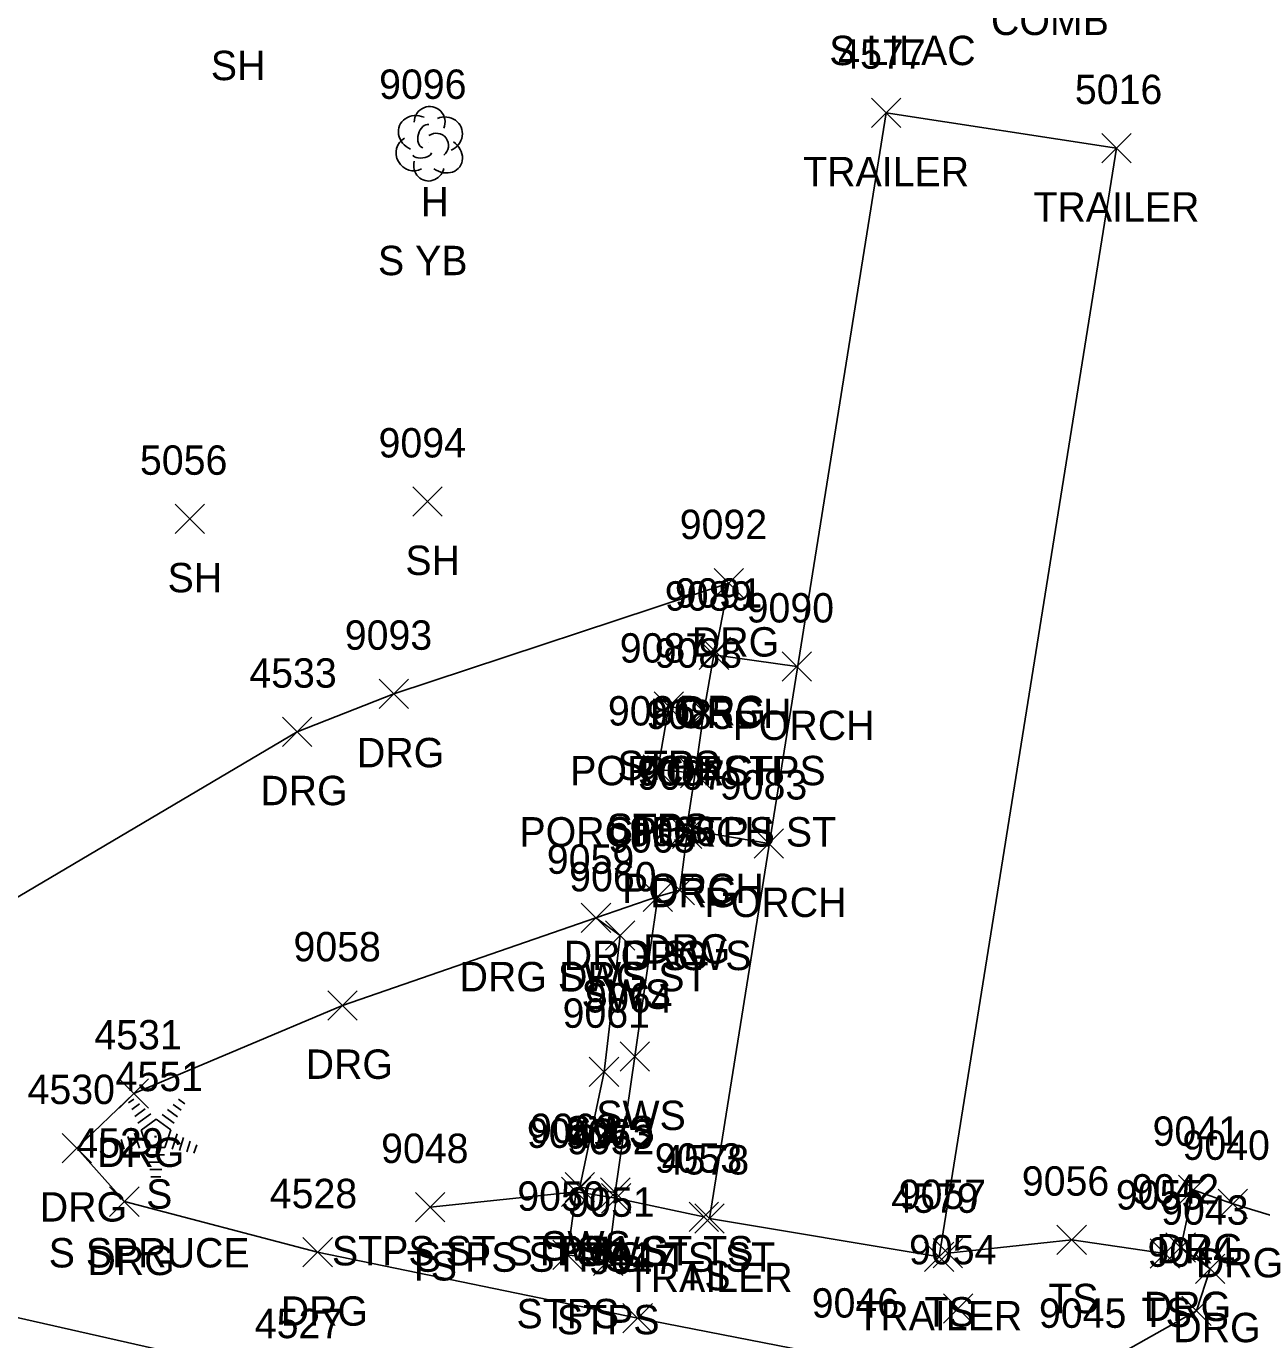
# Model space of a CAD drawing. Extents: x 1482574 to 1485769, y 580696 to 595649.
# Drawn here: x 1483617 to 1483701.1, y 583827.5 to 583916.9 of the extents above; entities that cross this region are included whole.
import ezdxf

# ---------------------------------------------------------------- set-up
doc = ezdxf.new("R2010")
doc.units = 0
for name, color, linetype in [('L_A', 7, 'Continuous'), ('L_C', 7, 'Continuous'), ('L_I', 7, 'Continuous'), ('L_TIC', 7, 'Continuous'), ('LBC', 7, 'Continuous'), ('LBF', 7, 'Continuous'), ('LELB', 7, 'Continuous'), ('LTC', 7, 'Continuous'), ('LTD', 7, 'Continuous'), ('R_A', 7, 'Continuous'), ('R_I', 7, 'Continuous'), ('R_TIC', 7, 'Continuous'), ('RDG', 7, 'Continuous'), ('RSW', 7, 'Continuous'), ('U_A', 7, 'Continuous')]:
    doc.layers.add(name, color=color, linetype=linetype)

msp = doc.modelspace()

# ---------------------------------------------------------------- linework, layer by layer
at = {"layer": 'L_TIC'}
for points in [[(1483674.514, 583909.971), (1483676.514, 583911.971)], [(1483676.514, 583909.971), (1483674.514, 583911.971)], [(1483674.514, 583909.971), (1483676.514, 583911.971)], [(1483676.514, 583909.971), (1483674.514, 583911.971)], [(1483690.186, 583907.563), (1483692.186, 583909.563)], [(1483692.186, 583907.563), (1483690.186, 583909.563)], [(1483690.186, 583907.563), (1483692.186, 583909.563)], [(1483692.186, 583907.563), (1483690.186, 583909.563)], [(1483643.313, 583883.508), (1483645.313, 583885.508)], [(1483645.313, 583883.508), (1483643.313, 583885.508)], [(1483627.129, 583882.33), (1483629.129, 583884.33)], [(1483629.129, 583882.33), (1483627.129, 583884.33)], [(1483662.801, 583873.082), (1483664.801, 583875.082)], [(1483664.801, 583873.082), (1483662.801, 583875.082)], [(1483668.447, 583872.275), (1483670.447, 583874.275)], [(1483670.447, 583872.275), (1483668.447, 583874.275)], [(1483659.724, 583869.545), (1483661.724, 583871.545)], [(1483661.724, 583869.545), (1483659.724, 583871.545)], [(1483662.102, 583869.197), (1483664.102, 583871.197)], [(1483664.102, 583869.197), (1483662.102, 583871.197)], [(1483662.102, 583869.197), (1483664.102, 583871.197)], [(1483664.102, 583869.197), (1483662.102, 583871.197)], [(1483658.976, 583865.263), (1483660.976, 583867.263)], [(1483660.976, 583865.263), (1483658.976, 583867.263)], [(1483661.522, 583865.024), (1483663.522, 583867.024)], [(1483663.522, 583865.024), (1483661.522, 583867.024)], [(1483661.522, 583865.024), (1483663.522, 583867.024)], [(1483663.522, 583865.024), (1483661.522, 583867.024)], [(1483660.921, 583861.175), (1483662.921, 583863.175)], [(1483662.921, 583861.175), (1483660.921, 583863.175)], [(1483666.538, 583860.224), (1483668.538, 583862.224)], [(1483668.538, 583860.224), (1483666.538, 583862.224)], [(1483653.415, 583836.51), (1483655.415, 583838.51)], [(1483655.415, 583836.51), (1483653.415, 583838.51)], [(1483653.415, 583836.51), (1483655.415, 583838.51)], [(1483655.415, 583836.51), (1483653.415, 583838.51)], [(1483653.415, 583836.51), (1483655.415, 583838.51)], [(1483655.415, 583836.51), (1483653.415, 583838.51)], [(1483656.134, 583836.077), (1483658.134, 583838.077)], [(1483658.134, 583836.077), (1483656.134, 583838.077)], [(1483656.134, 583836.077), (1483658.134, 583838.077)], [(1483658.134, 583836.077), (1483656.134, 583838.077)], [(1483656.134, 583836.077), (1483658.134, 583838.077)], [(1483658.134, 583836.077), (1483656.134, 583838.077)], [(1483643.487, 583835.483), (1483645.487, 583837.483)], [(1483645.487, 583835.483), (1483643.487, 583837.483)], [(1483662.106, 583834.821), (1483664.106, 583836.821)], [(1483664.106, 583834.821), (1483662.106, 583836.821)], [(1483662.502, 583834.699), (1483664.502, 583836.699)], [(1483664.502, 583834.699), (1483662.502, 583836.699)], [(1483687.142, 583833.259), (1483689.142, 583835.259)], [(1483689.142, 583833.259), (1483687.142, 583835.259)], [(1483652.84, 583832.232), (1483654.84, 583834.232)], [(1483654.84, 583832.232), (1483652.84, 583834.232)], [(1483655.59, 583831.822), (1483657.59, 583833.822)], [(1483657.59, 583831.822), (1483655.59, 583833.822)], [(1483678.129, 583832.091), (1483680.129, 583834.091)], [(1483680.129, 583832.091), (1483678.129, 583834.091)], [(1483678.129, 583832.091), (1483680.129, 583834.091)], [(1483680.129, 583832.091), (1483678.129, 583834.091)], [(1483678.71, 583832.35), (1483680.71, 583834.35)], [(1483680.71, 583832.35), (1483678.71, 583834.35)], [(1483693.49, 583832.314), (1483695.49, 583834.314)], [(1483695.49, 583832.314), (1483693.49, 583834.314)], [(1483679.412, 583828.584), (1483681.412, 583830.584)], [(1483681.412, 583828.584), (1483679.412, 583830.584)]]:
    msp.add_lwpolyline(points, dxfattribs=at)
at = {"layer": 'LBC'}
for points in [[(1483675.514, 583910.971), (1483663.502, 583835.699), (1483679.129, 583833.091)], [(1483675.514, 583910.971), (1483691.186, 583908.563)], [(1483679.129, 583833.091), (1483691.186, 583908.563)]]:
    msp.add_lwpolyline(points, dxfattribs=at)
at = {"layer": 'LBF'}
for points in [[(1483667.538, 583861.224), (1483661.921, 583862.175), (1483662.522, 583866.024), (1483663.102, 583870.197), (1483663.801, 583874.082), (1483669.447, 583873.275)], [(1483662.522, 583866.024), (1483659.976, 583866.263), (1483660.724, 583870.545), (1483663.102, 583870.197)], [(1483654.415, 583837.51), (1483653.84, 583833.232), (1483656.59, 583832.822), (1483657.134, 583837.077)], [(1483654.415, 583837.51), (1483657.134, 583837.077)]]:
    msp.add_lwpolyline(points, dxfattribs=at)
at = {"layer": 'LELB'}
for points in [[(1483644.487, 583836.483), (1483654.415, 583837.51)], [(1483657.134, 583837.077), (1483663.106, 583835.821)], [(1483694.49, 583833.314), (1483688.142, 583834.259), (1483679.71, 583833.35)]]:
    msp.add_lwpolyline(points, dxfattribs=at)
at = {"layer": 'LTC'}
for p, q in [((1483623.965, 583843.58), (1483624.32, 583843.838)), ((1483624.175, 583843.115), (1483624.704, 583843.499)), ((1483626.992, 583843.472), (1483627.542, 583843.073)), ((1483627.363, 583843.821), (1483627.783, 583843.516)), ((1483624.384, 583842.649), (1483625.088, 583843.16)), ((1483624.594, 583842.183), (1483625.472, 583842.821)), ((1483624.819, 583841.728), (1483625.83, 583842.463)), ((1483625.83, 583842.463), (1483626.827, 583841.738)), ((1483626.25, 583842.776), (1483627.06, 583842.187)), ((1483626.621, 583843.124), (1483627.301, 583842.63)), ((1483624.819, 583841.728), (1483625.206, 583840.535)), ((1483626.827, 583841.738), (1483626.436, 583840.535)), ((1483622.998, 583840.859), (1483623.15, 583840.391)), ((1483623.453, 583841.076), (1483623.665, 583840.424)), ((1483623.909, 583841.293), (1483624.18, 583840.457)), ((1483624.364, 583841.509), (1483624.695, 583840.49)), ((1483627.265, 583841.467), (1483626.927, 583840.427)), ((1483627.709, 583841.216), (1483627.422, 583840.332)), ((1483628.154, 583840.966), (1483627.917, 583840.237)), ((1483628.598, 583840.716), (1483628.411, 583840.142)), ((1483626.436, 583840.535), (1483625.206, 583840.535)), ((1483626.398, 583840.035), (1483625.253, 583840.035)), ((1483626.314, 583839.535), (1483625.326, 583839.535)), ((1483626.23, 583839.035), (1483625.399, 583839.035)), ((1483626.146, 583838.535), (1483625.471, 583838.535))]:
    msp.add_line(p, q, dxfattribs=at)
at = {"layer": 'LTD'}
msp.add_line((1483644.405, 583908.917), (1483644.405, 583908.917), dxfattribs=at)
msp.add_line((1483644.405, 583908.917), (1483644.405, 583908.917), dxfattribs=at)
msp.add_arc((1483644.452, 583910.351), 1.047, 335.52715, 180.95627, dxfattribs=at)
for centre, major_axis, ratio, start_param, end_param in [((1483643.613, 583909.584), (1.21, -0.512), 0.895232, 1.570796, 4.712389), ((1483645.447, 583909.501), (-1.141, -0.483), 0.949671, 1.570796, 4.712389), ((1483644.197, 583909.375), (-0.208, -0.792), 0.645439, 3.141593, 6.283185), ((1483644.905, 583908.75), (-0.5, 0.667), 0.989748, 3.141593, 6.283185), ((1483643.322, 583908.208), (0.584, -1.042), 0.959034, 3.141593, 6.283185), ((1483645.405, 583908.084), (-1.09, 0.792), 0.841452, 1.570796, 4.712389), ((1483643.947, 583908.167), (-0.625, -0.083), 0.423636, 0, 3.141593), ((1483644.405, 583907.417), (0.265, 1.061), 0.942809, 1.570796, 4.712389)]:
    msp.add_ellipse(centre, major_axis=major_axis, ratio=ratio, start_param=start_param, end_param=end_param, dxfattribs=at)
at = {"layer": 'R_TIC'}
for points in [[(1483663.808, 583877.954), (1483665.808, 583879.954)], [(1483665.808, 583877.954), (1483663.808, 583879.954)], [(1483662.913, 583873.285), (1483664.913, 583875.285)], [(1483664.913, 583873.285), (1483662.913, 583875.285)], [(1483641.013, 583870.418), (1483643.013, 583872.418)], [(1483643.013, 583870.418), (1483641.013, 583872.418)], [(1483634.438, 583867.839), (1483636.438, 583869.839)], [(1483636.438, 583867.839), (1483634.438, 583869.839)], [(1483660.967, 583860.893), (1483662.967, 583862.893)], [(1483662.967, 583860.893), (1483660.967, 583862.893)], [(1483658.985, 583856.612), (1483660.985, 583858.612)], [(1483660.985, 583856.612), (1483658.985, 583858.612)], [(1483658.985, 583856.612), (1483660.985, 583858.612)], [(1483660.985, 583856.612), (1483658.985, 583858.612)], [(1483660.481, 583857.055), (1483662.481, 583859.055)], [(1483662.481, 583857.055), (1483660.481, 583859.055)], [(1483654.77, 583855.168), (1483656.77, 583857.168)], [(1483656.77, 583855.168), (1483654.77, 583857.168)], [(1483654.77, 583855.168), (1483656.77, 583857.168)], [(1483656.77, 583855.168), (1483654.77, 583857.168)], [(1483656.417, 583853.974), (1483658.417, 583855.974)], [(1483658.417, 583853.974), (1483656.417, 583855.974)], [(1483637.522, 583849.21), (1483639.522, 583851.21)], [(1483639.522, 583849.21), (1483637.522, 583851.21)], [(1483657.42, 583845.726), (1483659.42, 583847.726)], [(1483659.42, 583845.726), (1483657.42, 583847.726)], [(1483655.317, 583844.686), (1483657.317, 583846.686)], [(1483657.317, 583844.686), (1483655.317, 583846.686)], [(1483623.326, 583843.213), (1483625.326, 583845.213)], [(1483625.326, 583843.213), (1483623.326, 583845.213)], [(1483619.432, 583839.496), (1483621.432, 583841.496)], [(1483621.432, 583839.496), (1483619.432, 583841.496)], [(1483653.67, 583836.842), (1483655.67, 583838.842)], [(1483655.67, 583836.842), (1483653.67, 583838.842)], [(1483656.085, 583836.464), (1483658.085, 583838.464)], [(1483658.085, 583836.464), (1483656.085, 583838.464)], [(1483695.419, 583836.651), (1483697.419, 583838.651)], [(1483697.419, 583836.651), (1483695.419, 583838.651)], [(1483622.673, 583835.851), (1483624.673, 583837.851)], [(1483624.673, 583835.851), (1483622.673, 583837.851)], [(1483698.106, 583835.696), (1483700.106, 583837.696)], [(1483700.106, 583835.696), (1483698.106, 583837.696)], [(1483635.829, 583832.406), (1483637.829, 583834.406)], [(1483637.829, 583832.406), (1483635.829, 583834.406)], [(1483694.56, 583832.721), (1483696.56, 583834.721)], [(1483696.56, 583832.721), (1483694.56, 583834.721)], [(1483696.567, 583831.284), (1483698.567, 583833.284)], [(1483698.567, 583831.284), (1483696.567, 583833.284)], [(1483695.645, 583828.416), (1483697.645, 583830.416)], [(1483697.645, 583828.416), (1483695.645, 583830.416)], [(1483657.607, 583827.921), (1483659.607, 583829.921)], [(1483659.607, 583827.921), (1483657.607, 583829.921)]]:
    msp.add_lwpolyline(points, dxfattribs=at)
at = {"layer": 'RDG'}
for points in [[(1483663.913, 583874.285), (1483664.808, 583878.954), (1483642.013, 583871.418)], [(1483642.013, 583871.418), (1483635.438, 583868.839)], [(1483635.438, 583868.839), (1483611.826, 583854.885), (1483599.221, 583851.378), (1483589.356, 583864.183)], [(1483638.522, 583850.21), (1483655.77, 583856.168), (1483659.985, 583857.612), (1483661.481, 583858.055), (1483661.967, 583861.893)], [(1483638.522, 583850.21), (1483624.326, 583844.213)], [(1483636.829, 583833.406), (1483623.673, 583836.851), (1483620.432, 583840.496), (1483624.326, 583844.213)], [(1483709.946, 583770.844), (1483707.984, 583777.061), (1483705.917, 583796.136), (1483705.904, 583806.096), (1483725.546, 583805.374), (1483730.192, 583832.166), (1483704.572, 583835.053), (1483699.106, 583836.696), (1483696.419, 583837.651), (1483695.56, 583833.721), (1483697.567, 583832.284), (1483696.645, 583829.416), (1483689.254, 583825.263), (1483673.844, 583825.958), (1483658.607, 583828.921)], [(1483658.607, 583828.921), (1483636.829, 583833.406)], [(1483578.775, 583808.403), (1483590.061, 583821.555), (1483599.093, 583830.345), (1483614.336, 583829.42), (1483635.812, 583824.557)]]:
    msp.add_lwpolyline(points, dxfattribs=at)
at = {"layer": 'RSW'}
msp.add_lwpolyline([(1483655.77, 583856.168), (1483657.417, 583854.974), (1483656.317, 583845.686), (1483654.67, 583837.842), (1483657.085, 583837.464), (1483658.42, 583846.726), (1483659.985, 583857.612)], dxfattribs=at)

# ---------------------------------------------------------------- texts
at = {"layer": 'L_A'}
for s, p in [('SH', (1483629.556, 583913.192)), ('TRAILER', (1483669.868, 583905.971)), ('TRAILER', (1483669.868, 583905.971)), ('H', (1483643.838, 583903.917)), ('TRAILER', (1483685.54, 583903.563)), ('TRAILER', (1483685.54, 583903.563)), ('SH', (1483642.801, 583879.508)), ('SH', (1483626.617, 583878.33)), ('PORCH', (1483659.423, 583869.082)), ('PORCH', (1483665.069, 583868.275)), ('STPS', (1483657.244, 583865.545)), ('PORCH STPS', (1483654.015, 583865.197)), ('PORCH', (1483658.724, 583865.197)), ('PORCH STPS ST', (1483650.561, 583861.024)), ('STPS', (1483656.496, 583861.263)), ('PORCH', (1483658.144, 583861.024)), ('PORCH', (1483657.543, 583857.175)), ('PORCH', (1483663.16, 583856.224)), ('S', (1483625.156, 583836.372)), ('STPS ST STPS1 ST TS', (1483637.801, 583832.51)), ('STPS ST STPS1 ST TS', (1483637.801, 583832.51)), ('TS', (1483652.824, 583832.51)), ('TS', (1483642.896, 583831.483)), ('STPS STPS1 TS ST', (1483643.441, 583832.077)), ('STPS STPS1 TS ST', (1483643.441, 583832.077)), ('TS', (1483655.543, 583832.077)), ('TRAILER', (1483657.856, 583830.699)), ('TS', (1483661.515, 583830.821)), ('TS', (1483686.551, 583829.259)), ('STPS', (1483650.36, 583828.232)), ('TRAILER', (1483673.483, 583828.091)), ('TRAILER', (1483673.483, 583828.091)), ('TS', (1483678.119, 583828.35)), ('TS', (1483692.899, 583828.314)), ('STPS', (1483653.11, 583827.822))]:
    msp.add_text(s, height=2, dxfattribs=at).set_placement(p)
at = {"layer": 'L_C'}
for s, p in [('S LILAC', (1483671.648, 583914.215)), ('S YB', (1483640.933, 583899.917)), ('S SPRUCE', (1483618.526, 583832.372))]:
    msp.add_text(s, height=2, dxfattribs=at).set_placement(p)
at = {"layer": 'L_I'}
for s, p in [('4577', (1483672.254, 583913.971)), ('4577', (1483672.254, 583913.971)), ('9096', (1483641.011, 583911.917)), ('5016', (1483688.359, 583911.563)), ('5016', (1483688.359, 583911.563)), ('9094', (1483640.974, 583887.508)), ('5056', (1483624.735, 583886.33)), ('9089', (1483660.455, 583877.082)), ('9090', (1483666.022, 583876.275)), ('9087', (1483657.385, 583873.545)), ('9088', (1483659.763, 583873.197)), ('9088', (1483659.763, 583873.197)), ('9086', (1483656.582, 583869.263)), ('9085', (1483659.183, 583869.024)), ('9085', (1483659.183, 583869.024)), ('9084', (1483658.582, 583865.175)), ('9083', (1483664.199, 583864.224)), ('4551', (1483623.077, 583844.372)), ('9049', (1483651.069, 583840.51)), ('9049', (1483651.069, 583840.51)), ('9049', (1483651.069, 583840.51)), ('9052', (1483653.795, 583840.077)), ('9052', (1483653.795, 583840.077)), ('9052', (1483653.795, 583840.077)), ('9048', (1483641.148, 583839.483)), ('9053', (1483659.767, 583838.821)), ('4578', (1483660.242, 583838.699)), ('9056', (1483684.748, 583837.259)), ('9050', (1483650.415, 583836.232)), ('4579', (1483675.861, 583836.091)), ('4579', (1483675.861, 583836.091)), ('9057', (1483676.371, 583836.35)), ('9055', (1483691.151, 583836.314)), ('9051', (1483653.818, 583835.822)), ('9054', (1483677.073, 583832.584))]:
    msp.add_text(s, height=2, dxfattribs=at).set_placement(p)
at = {"layer": 'LTC'}
msp.add_text('.', height=1.037, rotation=270, dxfattribs=at).set_placement((1483625.713, 583841.476))
at = {"layer": 'R_A'}
for s, p in [('DRG', (1483662.296, 583873.954)), ('DRG', (1483661.401, 583869.285)), ('DRG', (1483639.501, 583866.418)), ('DRG', (1483632.926, 583863.839)), ('DRG', (1483659.455, 583856.893)), ('DRG', (1483658.969, 583853.055)), ('DRG SWS', (1483653.576, 583852.612)), ('DRG', (1483657.473, 583852.612)), ('DRG SWS ST', (1483646.487, 583851.168)), ('DRG', (1483653.258, 583851.168)), ('SWS', (1483654.787, 583849.974)), ('DRG', (1483636.01, 583845.21)), ('SWS', (1483655.79, 583841.726)), ('SWS', (1483653.687, 583840.686)), ('DRG', (1483621.814, 583839.213)), ('DRG', (1483617.92, 583835.496)), ('SWS', (1483652.04, 583832.842)), ('SWS', (1483654.455, 583832.464)), ('DRG', (1483693.907, 583832.651)), ('DRG', (1483621.161, 583831.851)), ('DRG', (1483696.594, 583831.696)), ('DRG', (1483634.317, 583828.406)), ('DRG', (1483693.048, 583828.721)), ('DRG', (1483695.055, 583827.284))]:
    msp.add_text(s, height=2, dxfattribs=at).set_placement(p)
at = {"layer": 'R_I'}
for s, p in [('9092', (1483661.469, 583881.954)), ('9091', (1483661.141, 583877.285)), ('9093', (1483638.674, 583874.418)), ('4533', (1483632.178, 583871.839)), ('9067', (1483658.581, 583864.893)), ('9066', (1483658.04, 583861.055)), ('9065', (1483656.599, 583860.612)), ('9065', (1483656.599, 583860.612)), ('9059', (1483652.424, 583859.168)), ('9059', (1483652.424, 583859.168)), ('9060', (1483653.945, 583857.974)), ('9058', (1483635.183, 583853.21)), ('9064', (1483655.034, 583849.726)), ('9061', (1483653.498, 583848.686)), ('4531', (1483621.633, 583847.213)), ('4530', (1483617.086, 583843.496)), ('9062', (1483651.284, 583840.842)), ('9063', (1483653.699, 583840.464)), ('9041', (1483693.647, 583840.651)), ('4529', (1483620.405, 583839.851)), ('9040', (1483695.681, 583839.696)), ('4528', (1483633.569, 583836.406)), ('9042', (1483692.221, 583836.721)), ('9043', (1483694.228, 583835.284)), ('9044', (1483693.306, 583832.416)), ('9047', (1483655.268, 583831.921)), ('9046', (1483670.45, 583828.958)), ('9045', (1483685.915, 583828.263)), ('4527', (1483632.552, 583827.557))]:
    msp.add_text(s, height=2, dxfattribs=at).set_placement(p)
at = {"layer": 'U_A'}
msp.add_text('COMB', height=2, dxfattribs=at).set_placement((1483682.651, 583916.263))

doc.saveas('drawing.dxf')
